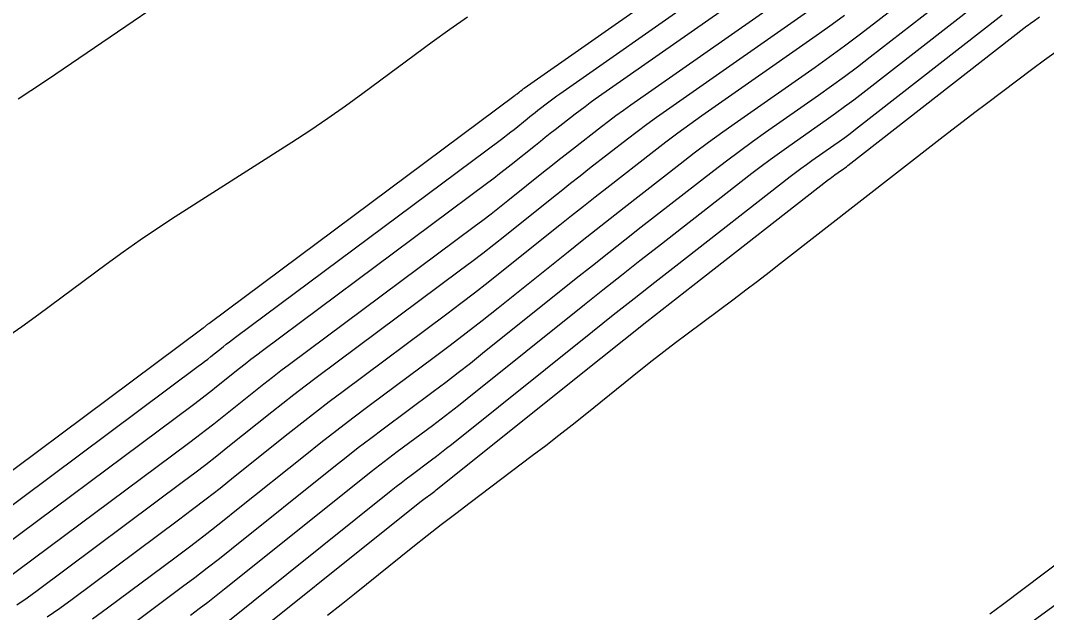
# Model space of a CAD drawing. Extents: x 1768942 to 1774819, y 723037 to 732099.
# Drawn here: x 1770835.3 to 1770891.8, y 726746.4 to 726779 of the extents above; entities that cross this region are included whole.
import ezdxf

# ---------------------------------------------------------------- set-up
doc = ezdxf.new("R2010")
doc.units = 0
doc.layers.add('R_Contours', color=7, linetype='Continuous')

msp = doc.modelspace()

# ---------------------------------------------------------------- linework, layer by layer
at = {"layer": 'R_Contours'}
for points in [[(1770828.498, 726749.514), (1770845.393, 726762.096), (1770845.419, 726762.115), (1770845.444, 726762.135), (1770845.47, 726762.155), (1770845.495, 726762.175), (1770845.595, 726762.255), (1770845.62, 726762.275), (1770845.646, 726762.295), (1770845.671, 726762.314), (1770845.697, 726762.334), (1770862.56, 726774.892), (1770862.587, 726774.912), (1770862.614, 726774.933), (1770862.641, 726774.954), (1770862.667, 726774.975), (1770862.781, 726775.066), (1770862.804, 726775.084), (1770862.827, 726775.102), (1770862.85, 726775.12), (1770862.873, 726775.138), (1770862.965, 726775.21), (1770862.988, 726775.228), (1770863.011, 726775.245), (1770863.035, 726775.262), (1770863.058, 726775.279), (1770880.587, 726787.554)], [(1770830.434, 726749.043), (1770845.121, 726759.98), (1770845.295, 726760.111), (1770845.467, 726760.243), (1770845.639, 726760.376), (1770845.809, 726760.512), (1770846.488, 726761.055), (1770846.658, 726761.19), (1770846.83, 726761.324), (1770847.002, 726761.456), (1770847.176, 726761.587), (1770861.809, 726772.484), (1770861.984, 726772.616), (1770862.157, 726772.748), (1770862.329, 726772.883), (1770862.501, 726773.018), (1770863.231, 726773.603), (1770863.377, 726773.72), (1770863.525, 726773.836), (1770863.672, 726773.952), (1770863.82, 726774.068), (1770864.412, 726774.529), (1770864.561, 726774.644), (1770864.711, 726774.756), (1770864.863, 726774.867), (1770865.016, 726774.975), (1770880.335, 726785.702)], [(1770880.082, 726783.851), (1770866.973, 726774.671), (1770866.691, 726774.471), (1770866.411, 726774.267), (1770866.134, 726774.06), (1770865.86, 726773.849), (1770864.767, 726772.997), (1770864.494, 726772.784), (1770864.222, 726772.57), (1770863.951, 726772.355), (1770863.68, 726772.139), (1770862.334, 726771.061), (1770862.018, 726770.811), (1770861.7, 726770.564), (1770861.38, 726770.319), (1770861.058, 726770.077), (1770848.655, 726760.84), (1770848.333, 726760.598), (1770848.014, 726760.353), (1770847.696, 726760.106), (1770847.381, 726759.855), (1770846.123, 726758.849), (1770845.808, 726758.598), (1770845.49, 726758.351), (1770845.17, 726758.106), (1770844.848, 726757.864), (1770832.37, 726748.571)], [(1770835.198, 726774.699), (1770835.896, 726775.15), (1770836.59, 726775.608), (1770837.279, 726776.074), (1770846.645, 726782.47)], [(1770834.305, 726748.099), (1770844.576, 726755.748), (1770845.046, 726756.101), (1770845.513, 726756.459), (1770845.977, 726756.82), (1770846.437, 726757.185), (1770848.273, 726758.656), (1770848.734, 726759.021), (1770849.198, 726759.382), (1770849.664, 726759.74), (1770850.134, 726760.093), (1770860.307, 726767.669), (1770860.777, 726768.022), (1770861.243, 726768.379), (1770861.706, 726768.74), (1770862.167, 726769.105), (1770864.13, 726770.676), (1770864.525, 726770.991), (1770864.92, 726771.304), (1770865.317, 726771.616), (1770865.715, 726771.927), (1770867.307, 726773.168), (1770867.707, 726773.475), (1770868.111, 726773.778), (1770868.519, 726774.075), (1770868.93, 726774.367), (1770879.829, 726781.999)], [(1770839.296, 726746.092), (1770840.113, 726746.685), (1770843.819, 726749.444), (1770844.703, 726750.109), (1770845.582, 726750.782), (1770846.455, 726751.462), (1770847.322, 726752.15), (1770850.998, 726755.093), (1770851.871, 726755.786), (1770852.749, 726756.47), (1770853.634, 726757.147), (1770854.524, 726757.817), (1770858.098, 726760.478), (1770858.988, 726761.147), (1770859.873, 726761.824), (1770860.751, 726762.508), (1770861.624, 726763.201), (1770865.48, 726766.286), (1770866.246, 726766.897), (1770867.014, 726767.506), (1770867.784, 726768.112), (1770868.557, 726768.716), (1770871.65, 726771.126), (1770872.426, 726771.723), (1770873.211, 726772.311), (1770874.003, 726772.888), (1770874.802, 726773.455), (1770879.072, 726776.445), (1770879.887, 726777.024), (1770880.696, 726777.613), (1770881.496, 726778.213), (1770882.289, 726778.823), (1770885.446, 726781.282)], [(1770841.529, 726745.826), (1770844.256, 726747.856), (1770844.935, 726748.367), (1770845.61, 726748.884), (1770846.28, 726749.406), (1770846.946, 726749.934), (1770852.578, 726754.444), (1770853.251, 726754.978), (1770853.928, 726755.506), (1770854.61, 726756.028), (1770855.297, 726756.544), (1770858.052, 726758.595), (1770858.738, 726759.111), (1770859.42, 726759.633), (1770860.098, 726760.161), (1770860.77, 726760.694), (1770865.929, 726764.823), (1770866.819, 726765.533), (1770867.712, 726766.24), (1770868.607, 726766.944), (1770869.504, 726767.646), (1770873.493, 726770.754), (1770874.197, 726771.295), (1770874.907, 726771.827), (1770875.624, 726772.349), (1770876.348, 726772.863), (1770879.256, 726774.9), (1770879.98, 726775.413), (1770880.697, 726775.936), (1770881.407, 726776.468), (1770882.111, 726777.009), (1770886.649, 726780.545)], [(1770879.577, 726780.148), (1770870.887, 726774.063), (1770870.347, 726773.679), (1770869.811, 726773.289), (1770869.28, 726772.891), (1770868.755, 726772.487), (1770866.662, 726770.857), (1770866.139, 726770.448), (1770865.618, 726770.038), (1770865.098, 726769.626), (1770864.58, 726769.213), (1770862, 726767.148), (1770861.395, 726766.668), (1770860.786, 726766.194), (1770860.173, 726765.725), (1770859.556, 726765.261), (1770851.614, 726759.346), (1770850.996, 726758.882), (1770850.382, 726758.412), (1770849.772, 726757.936), (1770849.166, 726757.456), (1770846.751, 726755.522), (1770846.146, 726755.042), (1770845.536, 726754.566), (1770844.922, 726754.097), (1770844.304, 726753.632), (1770836.241, 726747.628), (1770835.689, 726747.228), (1770835.127, 726746.842)], [(1770888.013, 726779.933), (1770881.701, 726775.016), (1770881.203, 726774.633), (1770880.7, 726774.256), (1770880.193, 726773.886), (1770879.68, 726773.522), (1770877.621, 726772.08), (1770877.108, 726771.716), (1770876.601, 726771.346), (1770876.098, 726770.97), (1770875.6, 726770.586), (1770870.451, 726766.575), (1770869.429, 726765.776), (1770868.41, 726764.974), (1770867.393, 726764.169), (1770866.379, 726763.36), (1770859.917, 726758.188), (1770859.444, 726757.813), (1770858.968, 726757.442), (1770858.489, 726757.075), (1770858.006, 726756.713), (1770856.069, 726755.271), (1770855.587, 726754.908), (1770855.108, 726754.541), (1770854.632, 726754.17), (1770854.159, 726753.795), (1770846.57, 726747.718), (1770846.105, 726747.35), (1770845.637, 726746.985), (1770845.167, 726746.625), (1770844.692, 726746.269)], [(1770859.935, 726779.188), (1770858.958, 726778.514), (1770857.996, 726777.818), (1770854.18, 726774.989), (1770853.22, 726774.29), (1770852.248, 726773.608), (1770851.265, 726772.943), (1770850.269, 726772.296), (1770843.849, 726768.199), (1770842.881, 726767.569), (1770841.925, 726766.923), (1770840.979, 726766.261), (1770840.046, 726765.582), (1770836.334, 726762.832), (1770835.4, 726762.154), (1770834.455, 726761.491)], [(1770880.698, 726779.285), (1770880.014, 726778.786), (1770879.324, 726778.297), (1770872.845, 726773.759), (1770872.175, 726773.284), (1770871.511, 726772.8), (1770870.853, 726772.307), (1770870.202, 726771.806), (1770867.609, 726769.786), (1770866.962, 726769.28), (1770866.316, 726768.772), (1770865.672, 726768.262), (1770865.03, 726767.749), (1770861.833, 726765.191), (1770861.084, 726764.597), (1770860.329, 726764.009), (1770859.57, 726763.428), (1770858.805, 726762.854), (1770853.093, 726758.599), (1770852.327, 726758.023), (1770851.566, 726757.441), (1770850.81, 726756.852), (1770850.059, 726756.256), (1770847.066, 726753.859), (1770846.315, 726753.264), (1770845.559, 726752.674), (1770844.798, 726752.092), (1770844.031, 726751.516), (1770838.177, 726747.156), (1770837.492, 726746.66), (1770836.796, 726746.182)], [(1770845.818, 726743.287), (1770857.319, 726752.496), (1770857.393, 726752.554), (1770857.466, 726752.612), (1770857.54, 726752.669), (1770857.615, 726752.725), (1770857.915, 726752.948), (1770857.989, 726753.004), (1770858.063, 726753.061), (1770858.137, 726753.118), (1770858.21, 726753.176), (1770867.279, 726760.433), (1770868.541, 726761.44), (1770869.806, 726762.442), (1770871.074, 726763.44), (1770872.346, 726764.435), (1770879.812, 726770.252), (1770879.9, 726770.319), (1770879.988, 726770.385), (1770880.077, 726770.45), (1770880.167, 726770.514), (1770880.528, 726770.767), (1770880.618, 726770.831), (1770880.707, 726770.896), (1770880.795, 726770.962), (1770880.883, 726771.029), (1770890.74, 726778.708), (1770890.824, 726778.773), (1770890.909, 726778.837), (1770890.995, 726778.9), (1770891.082, 726778.961), (1770891.431, 726779.206)], [(1770846.194, 726745.503), (1770855.739, 726753.146), (1770856.012, 726753.362), (1770856.287, 726753.576), (1770856.564, 726753.788), (1770856.842, 726753.998), (1770857.96, 726754.83), (1770858.239, 726755.04), (1770858.516, 726755.251), (1770858.79, 726755.466), (1770859.064, 726755.682), (1770866.829, 726761.896), (1770867.967, 726762.804), (1770869.108, 726763.708), (1770870.252, 726764.608), (1770871.399, 726765.505), (1770877.706, 726770.419), (1770877.999, 726770.644), (1770878.294, 726770.866), (1770878.593, 726771.083), (1770878.894, 726771.297), (1770880.104, 726772.144), (1770880.405, 726772.358), (1770880.704, 726772.576), (1770880.999, 726772.797), (1770881.292, 726773.022), (1770889.376, 726779.32)], [(1770892.352, 726777.29), (1770891.706, 726776.819), (1770891.064, 726776.342), (1770888.506, 726774.424), (1770887.867, 726773.943), (1770887.231, 726773.459), (1770886.597, 726772.972), (1770885.965, 726772.482), (1770877.176, 726765.631), (1770876.539, 726765.138), (1770875.9, 726764.648), (1770875.258, 726764.161), (1770874.613, 726763.678), (1770872.029, 726761.752), (1770871.386, 726761.267), (1770870.747, 726760.777), (1770870.112, 726760.281), (1770869.482, 726759.778), (1770866.422, 726757.314), (1770865.7, 726756.738), (1770864.974, 726756.168), (1770864.243, 726755.604), (1770863.507, 726755.046), (1770860.086, 726752.473), (1770859.29, 726751.869), (1770858.497, 726751.258), (1770857.71, 726750.642), (1770856.928, 726750.019), (1770853.714, 726747.439), (1770852.979, 726746.854), (1770852.239, 726746.273)], [(1770888.691, 726746.353), (1770889.384, 726746.872), (1770898.42, 726753.682)], [(1770895.546, 726749.204), (1770889.796, 726745.015)]]:
    msp.add_lwpolyline(points, dxfattribs=at)

doc.saveas('drawing.dxf')
